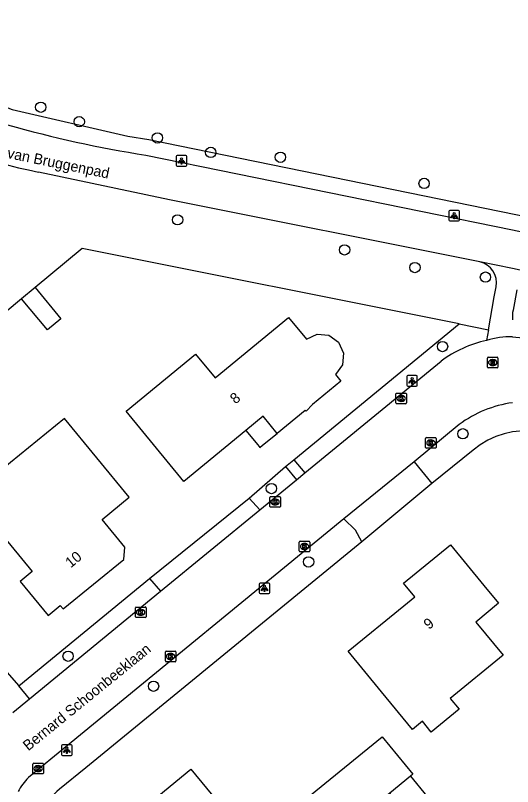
# Model space of a CAD drawing. Extents: x 157321 to 158827, y 386650 to 388532.
# Drawn here: x 157952.9 to 158000, y 387350.1 to 387423.2 of the extents above; entities that cross this region are included whole.
import ezdxf

# ---------------------------------------------------------------- set-up
doc = ezdxf.new("R2010")
doc.units = 0
for name, color, linetype in [('IMGEO_Boom', 7, 'Continuous'), ('IMGEO_Fietspad_gesloten', 7, 'Continuous'), ('IMGEO_Groenvoorziening', 7, 'Continuous'), ('IMGEO_Kolk', 7, 'Continuous'), ('IMGEO_Lichtpunt', 7, 'Continuous'), ('IMGEO_Loofbos', 7, 'Continuous'), ('IMGEO_Openbare_ruimte_label', 7, 'Continuous'), ('IMGEO_Pand', 7, 'Continuous'), ('IMGEO_Pand_nummerreeks', 7, 'Continuous'), ('IMGEO_Pand_overbouw', 7, 'Continuous'), ('IMGEO_Rijbaan_lokaal_gesloten', 7, 'Continuous'), ('IMGEO_Rioolput', 7, 'Continuous'), ('IMGEO_Voetpad_open', 7, 'Continuous')]:
    doc.layers.add(name, color=color, linetype=linetype)

msp = doc.modelspace()

# ---------------------------------------------------------------- linework, layer by layer
at = {"layer": 'IMGEO_Boom'}
for centre in [(157955.317, 387414.487), (157958.969, 387413.114), (157966.363, 387411.573), (157971.414, 387410.204), (157978.015, 387409.738), (157991.623, 387407.267), (157968.282, 387403.816), (157984.093, 387400.97), (157990.756, 387399.296), (157997.432, 387398.389), (157993.366, 387391.813), (157995.29, 387383.553), (157977.159, 387378.364), (157980.682, 387371.411), (157957.914, 387362.483), (157966.002, 387359.639)]:
    msp.add_circle(centre, 0.489, dxfattribs=at)
at = {"layer": 'IMGEO_Fietspad_gesloten'}
for points in [[(157965.28, 387409.942), (158000, 387402.86), (158001.904, 387402.472), (158005.292, 387401.798)], [(157996.886, 387399.849), (157967.512, 387405.713), (157955.096, 387408.346)], [(158001.719, 387398.827), (158000, 387399.191), (157996.886, 387399.849)], [(157997.711, 387393.383), (157998.27, 387396.514), (157998.442, 387397.48)], [(158000.39, 387397.193), (158000.053, 387395.267), (158000, 387395.024), (158000, 387394.343)], [(157997.711, 387393.383), (157997.528, 387392.401)]]:
    msp.add_lwpolyline(points, dxfattribs=at)
for centre, radius, start, end in [((157961.601, 387442.715), 34.979, 234.05622, 259.28164), ((157981.979, 387517.417), 108.764, 254.09354, 261.16834), ((157996.428, 387397.853), 2.048, 349.51696, 77.07824)]:
    msp.add_arc(centre, radius, start, end, dxfattribs=at)
at = {"layer": 'IMGEO_Groenvoorziening'}
for points in [[(157994.927, 387393.978), (157959.227, 387401.115), (157954.775, 387397.398)], [(157953.497, 387396.334), (157943.433, 387387.926)], [(157979.289, 387381.084), (157994.927, 387393.978)], [(157994.927, 387393.978), (157997.711, 387393.383)], [(158012.591, 387381.888), (158002.696, 387383.739), (158001.348, 387383.85), (158000, 387383.731), (157999.202, 387383.55), (157998.41, 387383.281), (157997.651, 387382.931), (157996.933, 387382.503), (157996.263, 387382.003), (157992.358, 387378.849)], [(157975.055, 387377.442), (157978.511, 387380.451)], [(157985.722, 387373.306), (157959.584, 387351.924), (157957.079, 387349.875), (157956.829, 387349.657), (157956.603, 387349.414), (157956.404, 387349.149), (157956.234, 387348.864), (157956.094, 387348.564), (157955.986, 387348.25), (157955.912, 387347.927), (157955.872, 387347.597), (157955.867, 387347.266), (157955.896, 387346.935), (157955.96, 387346.61), (157956.058, 387346.293), (157956.183, 387345.981)], [(157953.23, 387359.69), (157965.627, 387369.833)], [(157947.364, 387365.834), (157950.961, 387362.236), (157953.23, 387359.69)], [(157954.243, 387358.452), (157953.23, 387359.69)]]:
    msp.add_lwpolyline(points, dxfattribs=at)
at = {"layer": 'IMGEO_Kolk'}
for p, q in [((157988.946, 387386.471), (157988.946, 387387.323)), ((157989.021, 387387.397), (157989.873, 387387.397)), ((157989.947, 387387.323), (157989.947, 387386.471)), ((157989.457, 387386.617), (157989.432, 387386.617)), ((157989.434, 387387.177), (157989.459, 387387.177)), ((157989.873, 387386.397), (157989.021, 387386.397)), ((157991.766, 387382.262), (157991.766, 387383.114)), ((157991.841, 387383.188), (157992.693, 387383.188)), ((157992.254, 387382.968), (157992.279, 387382.968)), ((157992.767, 387383.114), (157992.767, 387382.262)), ((157992.693, 387382.188), (157991.841, 387382.188)), ((157992.277, 387382.408), (157992.252, 387382.408)), ((157977.01, 387376.67), (157977.01, 387377.522)), ((157977.085, 387377.596), (157977.937, 387377.596)), ((157977.498, 387377.376), (157977.523, 387377.376)), ((157978.011, 387377.522), (157978.011, 387376.67)), ((157977.937, 387376.596), (157977.085, 387376.596)), ((157977.521, 387376.816), (157977.496, 387376.816)), ((157979.801, 387372.448), (157979.801, 387373.3)), ((157979.876, 387373.374), (157980.728, 387373.374)), ((157980.289, 387373.154), (157980.314, 387373.154)), ((157980.802, 387373.3), (157980.802, 387372.448)), ((157980.728, 387372.374), (157979.876, 387372.374)), ((157980.312, 387372.594), (157980.287, 387372.594)), ((157964.286, 387366.217), (157964.286, 387367.069)), ((157964.361, 387367.143), (157965.213, 387367.143)), ((157964.774, 387366.923), (157964.799, 387366.923)), ((157965.287, 387367.069), (157965.287, 387366.217)), ((157965.213, 387366.143), (157964.361, 387366.143)), ((157964.797, 387366.363), (157964.772, 387366.363)), ((157967.117, 387362.033), (157967.117, 387362.885)), ((157967.192, 387362.959), (157968.044, 387362.959)), ((157967.605, 387362.739), (157967.63, 387362.739)), ((157968.118, 387362.885), (157968.118, 387362.033)), ((157968.044, 387361.959), (157967.192, 387361.959)), ((157967.628, 387362.179), (157967.603, 387362.179)), ((157954.574, 387351.414), (157954.574, 387352.266)), ((157954.649, 387352.34), (157955.501, 387352.34)), ((157955.575, 387352.266), (157955.575, 387351.414)), ((157955.085, 387351.56), (157955.06, 387351.56)), ((157955.062, 387352.12), (157955.087, 387352.12)), ((157955.501, 387351.34), (157954.649, 387351.34))]:
    msp.add_line(p, q, dxfattribs=at)
for points in [[(157988.946, 387386.471), (157988.946, 387387.323)], [(157989.021, 387387.397), (157989.873, 387387.397)], [(157989.947, 387387.323), (157989.947, 387386.471)], [(157989.267, 387387.097), (157989.39, 387387.097), (157989.39, 387386.946), (157989.52, 387387.097), (157989.684, 387387.097), (157989.538, 387386.946), (157989.691, 387386.697), (157989.539, 387386.697), (157989.454, 387386.861), (157989.39, 387386.794), (157989.39, 387386.697), (157989.267, 387386.697), (157989.267, 387387.097)], [(157989.873, 387386.397), (157989.021, 387386.397)], [(157991.766, 387382.262), (157991.766, 387383.114)], [(157991.841, 387383.188), (157992.693, 387383.188)], [(157992.767, 387383.114), (157992.767, 387382.262)], [(157992.693, 387382.188), (157991.841, 387382.188)], [(157992.087, 387382.888), (157992.21, 387382.888), (157992.21, 387382.737), (157992.34, 387382.888), (157992.504, 387382.888), (157992.358, 387382.737), (157992.511, 387382.488), (157992.359, 387382.488), (157992.274, 387382.652), (157992.21, 387382.585), (157992.21, 387382.488), (157992.087, 387382.488), (157992.087, 387382.888)], [(157977.01, 387376.67), (157977.01, 387377.522)], [(157977.085, 387377.596), (157977.937, 387377.596)], [(157977.331, 387377.296), (157977.454, 387377.296), (157977.454, 387377.145), (157977.584, 387377.296), (157977.748, 387377.296), (157977.602, 387377.145), (157977.755, 387376.896), (157977.603, 387376.896), (157977.518, 387377.06), (157977.454, 387376.993), (157977.454, 387376.896), (157977.331, 387376.896), (157977.331, 387377.296)], [(157978.011, 387377.522), (157978.011, 387376.67)], [(157977.937, 387376.596), (157977.085, 387376.596)], [(157979.801, 387372.448), (157979.801, 387373.3)], [(157979.876, 387373.374), (157980.728, 387373.374)], [(157980.122, 387373.074), (157980.245, 387373.074), (157980.245, 387372.923), (157980.375, 387373.074), (157980.539, 387373.074), (157980.393, 387372.923), (157980.546, 387372.674), (157980.394, 387372.674), (157980.309, 387372.838), (157980.245, 387372.771), (157980.245, 387372.674), (157980.122, 387372.674), (157980.122, 387373.074)], [(157980.802, 387373.3), (157980.802, 387372.448)], [(157980.728, 387372.374), (157979.876, 387372.374)], [(157964.286, 387366.217), (157964.286, 387367.069)], [(157964.361, 387367.143), (157965.213, 387367.143)], [(157965.287, 387367.069), (157965.287, 387366.217)], [(157965.213, 387366.143), (157964.361, 387366.143)], [(157964.607, 387366.843), (157964.73, 387366.843), (157964.73, 387366.692), (157964.86, 387366.843), (157965.024, 387366.843), (157964.878, 387366.692), (157965.031, 387366.443), (157964.879, 387366.443), (157964.794, 387366.607), (157964.73, 387366.54), (157964.73, 387366.443), (157964.607, 387366.443), (157964.607, 387366.843)], [(157967.117, 387362.033), (157967.117, 387362.885)], [(157967.192, 387362.959), (157968.044, 387362.959)], [(157967.438, 387362.659), (157967.561, 387362.659), (157967.561, 387362.508), (157967.691, 387362.659), (157967.855, 387362.659), (157967.709, 387362.508), (157967.862, 387362.259), (157967.71, 387362.259), (157967.625, 387362.423), (157967.561, 387362.356), (157967.561, 387362.259), (157967.438, 387362.259), (157967.438, 387362.659)], [(157968.118, 387362.885), (157968.118, 387362.033)], [(157968.044, 387361.959), (157967.192, 387361.959)], [(157954.574, 387351.414), (157954.574, 387352.266)], [(157954.649, 387352.34), (157955.501, 387352.34)], [(157955.575, 387352.266), (157955.575, 387351.414)], [(157954.895, 387352.04), (157955.018, 387352.04), (157955.018, 387351.889), (157955.148, 387352.04), (157955.312, 387352.04), (157955.166, 387351.889), (157955.319, 387351.64), (157955.167, 387351.64), (157955.082, 387351.804), (157955.018, 387351.737), (157955.018, 387351.64), (157954.895, 387351.64), (157954.895, 387352.04)], [(157955.501, 387351.34), (157954.649, 387351.34)]]:
    msp.add_lwpolyline(points, dxfattribs=at)
for centre, start, end in [((157989.023, 387387.321), 91.55205, 178.44795), ((157989.023, 387387.321), 91.55205, 178.44795), ((157989.871, 387387.321), 1.55205, 88.44795), ((157989.871, 387387.321), 1.55205, 88.44795), ((157989.023, 387386.473), 181.55205, 268.44795), ((157989.023, 387386.473), 181.55205, 268.44795), ((157989.871, 387386.473), 271.55205, 358.44795), ((157989.871, 387386.473), 271.55205, 358.44795), ((157991.843, 387383.112), 91.55205, 178.44795), ((157991.843, 387383.112), 91.55205, 178.44795), ((157992.691, 387383.112), 1.55205, 88.44795), ((157992.691, 387383.112), 1.55205, 88.44795), ((157991.843, 387382.264), 181.55205, 268.44795), ((157991.843, 387382.264), 181.55205, 268.44795), ((157992.691, 387382.264), 271.55205, 358.44795), ((157992.691, 387382.264), 271.55205, 358.44795), ((157977.087, 387377.52), 91.55205, 178.44795), ((157977.087, 387377.52), 91.55205, 178.44795), ((157977.935, 387377.52), 1.55205, 88.44795), ((157977.935, 387377.52), 1.55205, 88.44795), ((157977.087, 387376.672), 181.55205, 268.44795), ((157977.087, 387376.672), 181.55205, 268.44795), ((157977.935, 387376.672), 271.55205, 358.44795), ((157977.935, 387376.672), 271.55205, 358.44795), ((157979.878, 387373.298), 91.55205, 178.44795), ((157979.878, 387373.298), 91.55205, 178.44795), ((157980.726, 387373.298), 1.55205, 88.44795), ((157980.726, 387373.298), 1.55205, 88.44795), ((157979.878, 387372.45), 181.55205, 268.44795), ((157979.878, 387372.45), 181.55205, 268.44795), ((157980.726, 387372.45), 271.55205, 358.44795), ((157980.726, 387372.45), 271.55205, 358.44795), ((157964.363, 387367.067), 91.55205, 178.44795), ((157964.363, 387367.067), 91.55205, 178.44795), ((157965.211, 387367.067), 1.55205, 88.44795), ((157965.211, 387367.067), 1.55205, 88.44795), ((157964.363, 387366.219), 181.55205, 268.44795), ((157964.363, 387366.219), 181.55205, 268.44795), ((157965.211, 387366.219), 271.55205, 358.44795), ((157965.211, 387366.219), 271.55205, 358.44795), ((157967.194, 387362.883), 91.55205, 178.44795), ((157967.194, 387362.883), 91.55205, 178.44795), ((157968.042, 387362.883), 1.55205, 88.44795), ((157968.042, 387362.883), 1.55205, 88.44795), ((157967.194, 387362.035), 181.55205, 268.44795), ((157967.194, 387362.035), 181.55205, 268.44795), ((157968.042, 387362.035), 271.55205, 358.44795), ((157968.042, 387362.035), 271.55205, 358.44795), ((157954.651, 387352.264), 91.55205, 178.44795), ((157954.651, 387352.264), 91.55205, 178.44795), ((157955.499, 387352.264), 1.55205, 88.44795), ((157955.499, 387352.264), 1.55205, 88.44795), ((157954.651, 387351.416), 181.55205, 268.44795), ((157954.651, 387351.416), 181.55205, 268.44795), ((157955.499, 387351.416), 271.55205, 358.44795), ((157955.499, 387351.416), 271.55205, 358.44795)]:
    msp.add_arc(centre, 0.0765, start, end, dxfattribs=at)
for centre, major_axis, ratio, start_param, end_param in [((157989.433, 387386.897), (-0.387, 0.002), 0.722429, 4.712389, 7.853982), ((157989.458, 387386.897), (-0.39, 0.002), 0.717154, 1.570796, 4.712389), ((157992.253, 387382.688), (-0.387, 0.002), 0.722429, 4.712389, 7.853982), ((157992.278, 387382.688), (-0.39, 0.002), 0.717154, 1.570796, 4.712389), ((157977.497, 387377.096), (-0.387, 0.002), 0.722429, 4.712389, 7.853982), ((157977.522, 387377.096), (-0.39, 0.002), 0.717154, 1.570796, 4.712389), ((157980.288, 387372.874), (-0.387, 0.002), 0.722429, 4.712389, 7.853982), ((157980.313, 387372.874), (-0.39, 0.002), 0.717154, 1.570796, 4.712389), ((157964.773, 387366.643), (-0.387, 0.002), 0.722429, 4.712389, 7.853982), ((157964.798, 387366.643), (-0.39, 0.002), 0.717154, 1.570796, 4.712389), ((157967.604, 387362.459), (-0.387, 0.002), 0.722429, 4.712389, 7.853982), ((157967.629, 387362.459), (-0.39, 0.002), 0.717154, 1.570796, 4.712389), ((157955.061, 387351.84), (-0.387, 0.002), 0.722429, 4.712389, 7.853982), ((157955.086, 387351.84), (-0.39, 0.002), 0.717154, 1.570796, 4.712389)]:
    msp.add_ellipse(centre, major_axis=major_axis, ratio=ratio, start_param=start_param, end_param=end_param, dxfattribs=at)
at = {"layer": 'IMGEO_Lichtpunt'}
for p, q in [((157968.145, 387409.802), (157968.145, 387408.995)), ((157968.145, 387409.802), (157968.145, 387408.995)), ((157969.047, 387409.897), (157968.239, 387409.897)), ((157969.047, 387409.897), (157968.239, 387409.897)), ((157969.141, 387408.995), (157969.141, 387409.802)), ((157969.141, 387408.995), (157969.141, 387409.802)), ((157968.239, 387408.901), (157969.047, 387408.901)), ((157968.239, 387408.901), (157969.047, 387408.901)), ((157993.968, 387404.616), (157993.968, 387403.809)), ((157993.968, 387404.616), (157993.968, 387403.809)), ((157994.87, 387404.711), (157994.062, 387404.711)), ((157994.87, 387404.711), (157994.062, 387404.711)), ((157994.964, 387403.809), (157994.964, 387404.616)), ((157994.964, 387403.809), (157994.964, 387404.616)), ((157994.062, 387403.715), (157994.87, 387403.715)), ((157994.062, 387403.715), (157994.87, 387403.715)), ((157989.984, 387388.969), (157989.984, 387388.162)), ((157989.984, 387388.969), (157989.984, 387388.162)), ((157990.886, 387389.064), (157990.078, 387389.064)), ((157990.886, 387389.064), (157990.078, 387389.064)), ((157990.98, 387388.162), (157990.98, 387388.969)), ((157990.98, 387388.162), (157990.98, 387388.969)), ((157990.078, 387388.068), (157990.886, 387388.068)), ((157990.078, 387388.068), (157990.886, 387388.068)), ((157976.014, 387369.312), (157976.014, 387368.505)), ((157976.014, 387369.312), (157976.014, 387368.505)), ((157976.916, 387369.407), (157976.108, 387369.407)), ((157976.916, 387369.407), (157976.108, 387369.407)), ((157977.01, 387368.505), (157977.01, 387369.312)), ((157977.01, 387368.505), (157977.01, 387369.312)), ((157976.108, 387368.411), (157976.916, 387368.411)), ((157976.108, 387368.411), (157976.916, 387368.411)), ((157957.294, 387353.986), (157957.294, 387353.179)), ((157957.294, 387353.986), (157957.294, 387353.179)), ((157958.196, 387354.081), (157957.388, 387354.081)), ((157958.196, 387354.081), (157957.388, 387354.081)), ((157958.29, 387353.179), (157958.29, 387353.986)), ((157958.29, 387353.179), (157958.29, 387353.986)), ((157957.388, 387353.085), (157958.196, 387353.085)), ((157957.388, 387353.085), (157958.196, 387353.085))]:
    msp.add_line(p, q, dxfattribs=at)
for points in [[(157968.519, 387409.466), (157968.558, 387409.438), (157968.37, 387409.176), (157968.332, 387409.203), (157968.519, 387409.466)], [(157968.621, 387409.418), (157968.668, 387409.418), (157968.668, 387409.096), (157968.621, 387409.096), (157968.621, 387409.418)], [(157968.731, 387409.438), (157968.769, 387409.465), (157968.956, 387409.203), (157968.917, 387409.175), (157968.731, 387409.438)], [(157994.342, 387404.28), (157994.381, 387404.252), (157994.193, 387403.99), (157994.155, 387404.017), (157994.342, 387404.28)], [(157994.444, 387404.232), (157994.491, 387404.232), (157994.491, 387403.91), (157994.444, 387403.91), (157994.444, 387404.232)], [(157994.554, 387404.252), (157994.592, 387404.279), (157994.779, 387404.017), (157994.74, 387403.989), (157994.554, 387404.252)], [(157990.358, 387388.633), (157990.397, 387388.605), (157990.209, 387388.343), (157990.171, 387388.37), (157990.358, 387388.633)], [(157990.46, 387388.585), (157990.507, 387388.585), (157990.507, 387388.263), (157990.46, 387388.263), (157990.46, 387388.585)], [(157990.57, 387388.605), (157990.608, 387388.632), (157990.795, 387388.37), (157990.756, 387388.342), (157990.57, 387388.605)], [(157976.388, 387368.976), (157976.427, 387368.948), (157976.239, 387368.686), (157976.201, 387368.713), (157976.388, 387368.976)], [(157976.49, 387368.928), (157976.537, 387368.928), (157976.537, 387368.606), (157976.49, 387368.606), (157976.49, 387368.928)], [(157976.6, 387368.948), (157976.638, 387368.975), (157976.825, 387368.713), (157976.786, 387368.685), (157976.6, 387368.948)], [(157957.668, 387353.65), (157957.707, 387353.622), (157957.519, 387353.36), (157957.481, 387353.387), (157957.668, 387353.65)], [(157957.77, 387353.602), (157957.817, 387353.602), (157957.817, 387353.28), (157957.77, 387353.28), (157957.77, 387353.602)], [(157957.88, 387353.622), (157957.918, 387353.649), (157958.105, 387353.387), (157958.066, 387353.359), (157957.88, 387353.622)]]:
    msp.add_lwpolyline(points, dxfattribs=at)
for centre in [(157968.644, 387409.6), (157994.467, 387404.414), (157990.483, 387388.767), (157976.513, 387369.11), (157957.793, 387353.784)]:
    msp.add_circle(centre, 0.0994, dxfattribs=at)
for centre, start, end in [((157968.239, 387409.802), 90, 180), ((157968.239, 387409.802), 90, 180), ((157969.047, 387409.802), 0, 90), ((157969.047, 387409.802), 0, 90), ((157968.239, 387408.995), 180, 270), ((157968.239, 387408.995), 180, 270), ((157969.047, 387408.995), 270, 0), ((157969.047, 387408.995), 270, 360), ((157994.062, 387404.616), 90, 180), ((157994.062, 387404.616), 90, 180), ((157994.87, 387404.616), 0, 90), ((157994.87, 387404.616), 0, 90), ((157994.062, 387403.809), 180, 270), ((157994.062, 387403.809), 180, 270), ((157994.87, 387403.809), 270, 0), ((157994.87, 387403.809), 270, 360), ((157990.078, 387388.969), 90, 180), ((157990.078, 387388.969), 90, 180), ((157990.886, 387388.969), 0, 90), ((157990.886, 387388.969), 0, 90), ((157990.078, 387388.162), 180, 270), ((157990.078, 387388.162), 180, 270), ((157990.886, 387388.162), 270, 0), ((157990.886, 387388.162), 270, 360), ((157976.108, 387369.312), 90, 180), ((157976.108, 387369.312), 90, 180), ((157976.916, 387369.312), 0, 90), ((157976.916, 387369.312), 0, 90), ((157976.108, 387368.505), 180, 270), ((157976.108, 387368.505), 180, 270), ((157976.916, 387368.505), 270, 0), ((157976.916, 387368.505), 270, 360), ((157957.388, 387353.986), 90, 180), ((157957.388, 387353.986), 90, 180), ((157958.196, 387353.986), 0, 90), ((157958.196, 387353.986), 0, 90), ((157957.388, 387353.179), 180, 270), ((157957.388, 387353.179), 180, 270), ((157958.196, 387353.179), 270, 0), ((157958.196, 387353.179), 270, 360)]:
    msp.add_arc(centre, 0.0946, start, end, dxfattribs=at)
at = {"layer": 'IMGEO_Loofbos'}
msp.add_lwpolyline([(157938.986, 387423.178), (157939.492, 387422.358), (157939.912, 387421.811), (157940.464, 387421.232), (157943.532, 387418.845), (157946.758, 387416.838), (157950.186, 387415.175), (157952.604, 387414.256), (157963.557, 387411.746), (157965.56, 387411.416), (158000.3, 387404.33), (158002.2, 387403.942), (158006.052, 387403.176)], dxfattribs=at)
at = {"layer": 'IMGEO_Pand'}
for points in [[(157954.775, 387397.398), (157957.23, 387394.448), (157955.952, 387393.384), (157953.497, 387396.334)], [(157954.775, 387397.398), (157953.497, 387396.334)], [(157983.989, 387391.191), (157983.885, 387390.091), (157983.232, 387389.173), (157983.745, 387388.541), (157981.049, 387386.329), (157980.439, 387385.698), (157980.357, 387385.77), (157977.713, 387383.591), (157976.378, 387385.215), (157974.745, 387383.873), (157968.865, 387379.041), (157963.409, 387385.698), (157969.989, 387391.09), (157971.842, 387388.846), (157978.79, 387394.55), (157980.471, 387392.505), (157981.49, 387392.989), (157982.607, 387392.906), (157983.513, 387392.223), (157983.989, 387391.191)], [(157963.687, 387377.541), (157957.561, 387385.006), (157952.467, 387380.815), (157948.62, 387377.65), (157950.729, 387375.097), (157954.512, 387370.517), (157953.364, 387369.569), (157956.026, 387366.346), (157957.173, 387367.294), (157957.447, 387366.962), (157963.183, 387371.657), (157963.297, 387372.822), (157961.137, 387375.437), (157963.687, 387377.541)], [(157992.306, 387355.302), (157991.471, 387356.319), (157990.523, 387355.541), (157987.602, 387359.097), (157984.429, 387362.961), (157989.707, 387367.26), (157990.736, 387368.098), (157989.68, 387369.386), (157994.113, 387373.034), (157997.29, 387369.173), (157998.664, 387367.503), (157996.509, 387365.719), (157999.103, 387362.587), (157994.093, 387358.473), (157994.929, 387357.456), (157992.306, 387355.302)], [(157988.366, 387349.523), (157982.04, 387344.385), (157979.15, 387347.943), (157987.666, 387354.86), (157990.556, 387351.302), (157990.349, 387351.134)], [(157973.083, 387347.454), (157974.235, 387348.403), (157977.15, 387344.848), (157971.354, 387340.096), (157970.404, 387341.255), (157967.313, 387338.72), (157962.739, 387344.28), (157965.831, 387346.822), (157964.883, 387347.977), (157969.534, 387351.787), (157973.083, 387347.454)], [(157990.349, 387351.134), (157991.896, 387349.23), (157989.913, 387347.619), (157988.366, 387349.523)], [(157990.349, 387351.134), (157988.366, 387349.523)]]:
    msp.add_lwpolyline(points, dxfattribs=at)
at = {"layer": 'IMGEO_Pand_overbouw'}
msp.add_lwpolyline([(157974.745, 387383.873), (157975.872, 387382.501), (157976.074, 387382.262), (157976.322, 387382.471), (157977.713, 387383.591), (157976.378, 387385.215)], close=True, dxfattribs=at)
at = {"layer": 'IMGEO_Rijbaan_lokaal_gesloten'}
for points in [[(158000, 387392.74), (158001.619, 387392.579)], [(157980.312, 387379.841), (157993.238, 387390.434)], [(157994.956, 387384.433), (157990.679, 387380.903)], [(157990.679, 387380.903), (157984.019, 387375.497)], [(157979.547, 387379.188), (157980.312, 387379.841)], [(157976.068, 387376.345), (157979.547, 387379.188)], [(157966.651, 387368.63), (157976.068, 387376.345)], [(157984.019, 387375.497), (157957.862, 387354.028), (157954.159, 387350.989)], [(157954.243, 387358.452), (157966.651, 387368.63)], [(157952.668, 387357.16), (157954.243, 387358.452)]]:
    msp.add_lwpolyline(points, dxfattribs=at)
for centre, radius, start, end in [((157999.942, 387383.982), 8.758, 89.6193, 105.99791), ((158000.055, 387381.228), 11.455, 102.74435, 126.51933), ((158001.509, 387375.608), 10.992, 97.89169, 126.59751), ((157958.351, 387346.855), 5.888, 135.39917, 151.58016)]:
    msp.add_arc(centre, radius, start, end, dxfattribs=at)
at = {"layer": 'IMGEO_Rioolput'}
for p, q in [((157997.618, 387389.874), (157997.618, 387390.726)), ((157997.693, 387390.8), (157998.545, 387390.8)), ((157998.106, 387390.58), (157998.131, 387390.58)), ((157998.619, 387390.726), (157998.619, 387389.874)), ((157998.545, 387389.8), (157997.693, 387389.8)), ((157998.129, 387390.02), (157998.104, 387390.02))]:
    msp.add_line(p, q, dxfattribs=at)
for points in [[(157997.618, 387389.874), (157997.618, 387390.726)], [(157997.693, 387390.8), (157998.545, 387390.8)], [(157998.207, 387390.498), (157997.955, 387390.5), (157997.955, 387390.1)], [(157997.955, 387390.1), (157998.079, 387390.1), (157998.079, 387390.262), (157998.09, 387390.262)], [(157998.133, 387390.419), (157998.079, 387390.419), (157998.079, 387390.338)], [(157998.079, 387390.338), (157998.131, 387390.338)], [(157998.137, 387390.233), (157998.208, 387390.1), (157998.348, 387390.1), (157998.283, 387390.226)], [(157998.619, 387390.726), (157998.619, 387389.874)], [(157998.545, 387389.8), (157997.693, 387389.8)]]:
    msp.add_lwpolyline(points, dxfattribs=at)
for centre, radius, start, end in [((157997.695, 387390.724), 0.0765, 91.55205, 178.44795), ((157997.695, 387390.724), 0.0765, 91.55205, 178.44795), ((157998.089, 387390.209), 0.0533, 26.02933, 88.69889), ((157998.115, 387390.527), 0.19, 274.7715, 282.96867), ((157998.139, 387390.323), 0.0964, 77.00612, 93.18647), ((157998.153, 387390.38), 0.0378, 276.66336, 79.67722), ((157998.206, 387390.388), 0.109, 350.36119, 89.41601), ((157998.204, 387390.388), 0.112, 277.58423, 350.98172), ((157998.188, 387390.173), 0.108, 29.51342, 73.79051), ((157998.543, 387390.724), 0.0765, 1.55205, 88.44795), ((157998.543, 387390.724), 0.0765, 1.55205, 88.44795), ((157997.695, 387389.876), 0.0765, 181.55205, 268.44795), ((157997.695, 387389.876), 0.0765, 181.55205, 268.44795), ((157998.543, 387389.876), 0.0765, 271.55205, 358.44795), ((157998.543, 387389.876), 0.0765, 271.55205, 358.44795)]:
    msp.add_arc(centre, radius, start, end, dxfattribs=at)
for centre, major_axis, ratio, start_param, end_param in [((157998.105, 387390.3), (-0.387, 0.002), 0.722429, 4.712389, 7.853982), ((157998.13, 387390.3), (-0.39, 0.002), 0.717154, 1.570796, 4.712389)]:
    msp.add_ellipse(centre, major_axis=major_axis, ratio=ratio, start_param=start_param, end_param=end_param, dxfattribs=at)
at = {"layer": 'IMGEO_Voetpad_open'}
for points in [[(157978.511, 387380.451), (157979.289, 387381.084)], [(157979.289, 387381.084), (157980.312, 387379.841)], [(157990.679, 387380.903), (157992.358, 387378.849)], [(157978.511, 387380.451), (157979.547, 387379.188)], [(157992.358, 387378.849), (157985.722, 387373.306)], [(157965.627, 387369.833), (157975.055, 387377.442)], [(157976.068, 387376.345), (157975.055, 387377.442)], [(157985.722, 387373.306), (157985.135, 387374.415), (157984.019, 387375.497)], [(157965.627, 387369.833), (157966.651, 387368.63)]]:
    msp.add_lwpolyline(points, dxfattribs=at)

# ---------------------------------------------------------------- texts
at = {"layer": 'IMGEO_Openbare_ruimte_label'}
for s, rotation, p in [('Rien van Bruggenpad', 348.46538, (157949.03, 387410.306)), ('Bernard Schoonbeeklaan', 39.11609, (157954.136, 387353.468))]:
    msp.add_text(s, height=1, rotation=rotation, dxfattribs=at).set_placement(p)
at = {"layer": 'IMGEO_Pand_nummerreeks'}
for s, rotation, p in [('8', 39.41338, (157973.752, 387386.318)), ('10', 39.29918, (157958.152, 387370.796)), ('9', 39.15594, (157992.079, 387364.961))]:
    msp.add_text(s, height=1, rotation=rotation, dxfattribs=at).set_placement(p)

doc.saveas('drawing.dxf')
